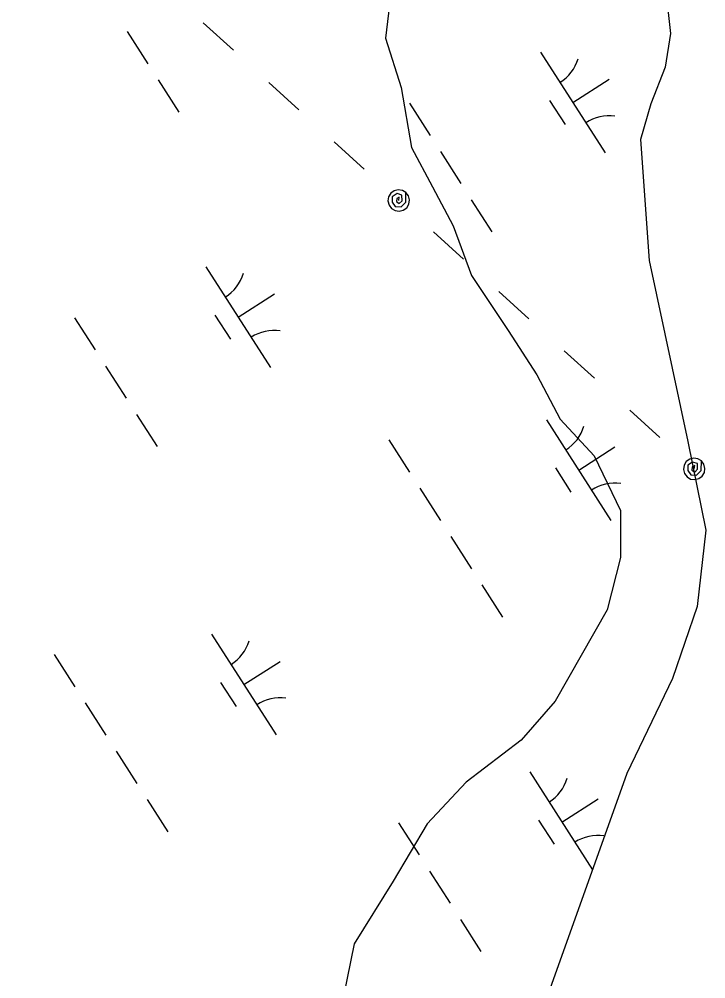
# Model space of a CAD drawing. Extents: x 3962991 to 3983549, y 181631 to 204078.
# Drawn here: x 3979195.1 to 3979482.3, y 187684.6 to 188086.1 of the extents above; entities that cross this region are included whole.
import ezdxf

# ---------------------------------------------------------------- set-up
doc = ezdxf.new("R2010")
doc.units = 0
for name, color, linetype in [('V-RIVR-EDGE', 7, 'Continuous'), ('V-UTIL-LINE', 7, 'Continuous'), ('V-WETL-SWMP', 7, 'Continuous')]:
    doc.layers.add(name, color=color, linetype=linetype)

msp = doc.modelspace()

# ---------------------------------------------------------------- linework, layer by layer
at = {"layer": 'V-RIVR-EDGE'}
msp.add_lwpolyline([(3979350.41, 188095.69), (3979348.23, 188078.21), (3979354.78, 188057.46), (3979359.15, 188032.34), (3979367.88, 188015.96), (3979376.62, 187999.58), (3979384.27, 187978.82), (3979399.56, 187955.89), (3979411.57, 187937.32), (3979421.4, 187918.76), (3979435.6, 187903.47), (3979446.52, 187880.53), (3979446.52, 187860.87), (3979441.06, 187839.03), (3979419.22, 187800.8), (3979405.02, 187784.42), (3979382.08, 187766.95), (3979365.7, 187749.47), (3979351.5, 187725.44), (3979335.12, 187699.23), (3979330.75, 187677.39)], dxfattribs=at)
at = {"layer": 'V-UTIL-LINE'}
for points in [[(3979272.07, 188084.52), (3979284.65, 188073.09)], [(3979299.46, 188059.64), (3979312.04, 188048.21)], [(3979326.84, 188034.76), (3979339.43, 188023.33)], [(3979353.82, 188010.25), (3979354.01, 188011.68), (3979352.98, 188011.14), (3979352.83, 188009.77), (3979354.02, 188008.92), (3979355.22, 188010.12), (3979355.16, 188012.46), (3979353.13, 188013.11), (3979351.07, 188011.81), (3979351.07, 188009.52), (3979352.36, 188007.69), (3979354.77, 188007.58), (3979356.74, 188009.5), (3979356.85, 188013.58), (3979355.34, 188014.49), (3979353.61, 188014.74), (3979351.9, 188014.32), (3979350.49, 188013.28), (3979349.59, 188011.77), (3979349.33, 188010.03), (3979349.75, 188008.33), (3979350.8, 188006.92), (3979352.3, 188006.01), (3979354.04, 188005.76), (3979355.74, 188006.18), (3979357.15, 188007.22), (3979358.06, 188008.73), (3979358.32, 188010.47), (3979357.89, 188012.17), (3979356.85, 188013.58)], [(3979368.3, 187997.11), (3979380.88, 187985.68)], [(3979395.68, 187972.23), (3979408.27, 187960.8)], [(3979423.07, 187947.35), (3979435.66, 187935.92)], [(3979450.46, 187922.47), (3979463.04, 187911.04)], [(3979477.44, 187897.97), (3979477.63, 187899.39), (3979476.6, 187898.85), (3979476.45, 187897.49), (3979477.63, 187896.63), (3979478.84, 187897.83), (3979478.78, 187900.18), (3979476.75, 187900.82), (3979474.69, 187899.52), (3979474.69, 187897.23), (3979475.98, 187895.41), (3979478.39, 187895.29), (3979480.35, 187897.22), (3979480.46, 187901.3), (3979478.96, 187902.2), (3979477.22, 187902.46), (3979475.52, 187902.03), (3979474.11, 187900.99), (3979473.2, 187899.49), (3979472.94, 187897.75), (3979473.37, 187896.05), (3979474.41, 187894.63), (3979475.92, 187893.73), (3979477.65, 187893.47), (3979479.36, 187893.89), (3979480.77, 187894.94), (3979481.67, 187896.44), (3979481.93, 187898.18), (3979481.51, 187899.89), (3979480.46, 187901.3)]]:
    msp.add_lwpolyline(points, dxfattribs=at)
at = {"layer": 'V-WETL-SWMP'}
for p, q in [((3979240.18, 188080.92), (3979248.81, 188067.45)), ((3979413.18, 188072.26), (3979440.16, 188030.17)), ((3979253.13, 188060.71), (3979261.77, 188047.24)), ((3979426.67, 188051.21), (3979441.82, 188060.93)), ((3979358.27, 188050.96), (3979366.91, 188037.49)), ((3979416.94, 188052.1), (3979423.41, 188042)), ((3979371.23, 188030.76), (3979379.86, 188017.29)), ((3979384.18, 188010.55), (3979392.81, 187997.08)), ((3979273.15, 187982.48), (3979300.13, 187940.39)), ((3979286.64, 187961.44), (3979301.79, 187971.15)), ((3979218.24, 187961.19), (3979226.88, 187947.72)), ((3979276.9, 187962.33), (3979283.38, 187952.22)), ((3979231.19, 187940.98), (3979239.83, 187927.51)), ((3979244.15, 187920.78), (3979252.78, 187907.31)), ((3979415.59, 187918.53), (3979442.58, 187876.44)), ((3979349.71, 187910.06), (3979358.35, 187896.59)), ((3979429.09, 187897.49), (3979444.24, 187907.2)), ((3979419.35, 187898.37), (3979425.83, 187888.27)), ((3979362.67, 187889.85), (3979371.3, 187876.38)), ((3979375.62, 187869.65), (3979384.26, 187856.18)), ((3979388.57, 187849.45), (3979397.21, 187835.98)), ((3979275.56, 187828.76), (3979302.55, 187786.67)), ((3979209.68, 187820.29), (3979218.32, 187806.82)), ((3979289.06, 187807.71), (3979304.21, 187817.43)), ((3979279.32, 187808.6), (3979285.8, 187798.5)), ((3979222.64, 187800.08), (3979231.27, 187786.61)), ((3979235.59, 187779.88), (3979244.22, 187766.41)), ((3979408.59, 187771.22), (3979434.83, 187730.29)), ((3979248.54, 187759.67), (3979257.18, 187746.2)), ((3979422.08, 187750.17), (3979437.23, 187759.89)), ((3979353.68, 187749.92), (3979362.32, 187736.45)), ((3979412.35, 187751.06), (3979418.82, 187740.96)), ((3979366.64, 187729.72), (3979375.27, 187716.25)), ((3979379.59, 187709.51), (3979388.22, 187696.04))]:
    msp.add_line(p, q, dxfattribs=at)
for points in [[(3979174.53, 188396.8), (3979232.22, 188356.72), (3979255.73, 188341.93), (3979310.52, 188303.13), (3979331.94, 188287.54), (3979349.22, 188272.4), (3979366.48, 188256.02), (3979382.5, 188240.48), (3979401.39, 188221.17), (3979420.25, 188199.79), (3979437.43, 188175.52), (3979450.39, 188146.31), (3979460.06, 188119.63), (3979464.88, 188104.22), (3979467.52, 188080.11), (3979465.29, 188066.02), (3979459.31, 188050.72)], [(3979459.31, 188050.72), (3979455, 188035.82), (3979458.59, 187985.12), (3979474.79, 187909.38), (3979482.27, 187872.34), (3979478.6, 187840.41), (3979468.3, 187810.21), (3979449.18, 187770.56), (3979403.77, 187643.18), (3979391.83, 187613.83), (3979381.1, 187582.39), (3979365.9, 187521.52), (3979352.83, 187465.19), (3979327.83, 187381.18), (3979315.86, 187349.75), (3979301.86, 187322.5), (3979285.77, 187294.03), (3979268.06, 187269.73), (3979247.02, 187244.21), (3979223.93, 187220.8), (3979195.39, 187193.3), (3979171.07, 187171.14)]]:
    msp.add_lwpolyline(points, dxfattribs=at)
for centre, start, end in [((3979411.96, 188074.59), 301.8919, 343.4355), ((3979441.78, 188028.09), 81.8919, 123.4355), ((3979271.93, 187984.82), 301.8919, 343.4355), ((3979301.75, 187938.31), 81.8919, 123.4355), ((3979414.38, 187920.87), 301.8919, 343.4355), ((3979444.19, 187874.36), 81.8919, 123.4355), ((3979274.35, 187831.1), 301.8919, 343.4355), ((3979304.16, 187784.59), 81.8919, 123.4355), ((3979407.37, 187773.55), 301.8919, 343.4355), ((3979437.19, 187727.05), 81.8919, 123.4355)]:
    msp.add_arc(centre, 17.62, start, end, dxfattribs=at)

doc.saveas('drawing.dxf')
